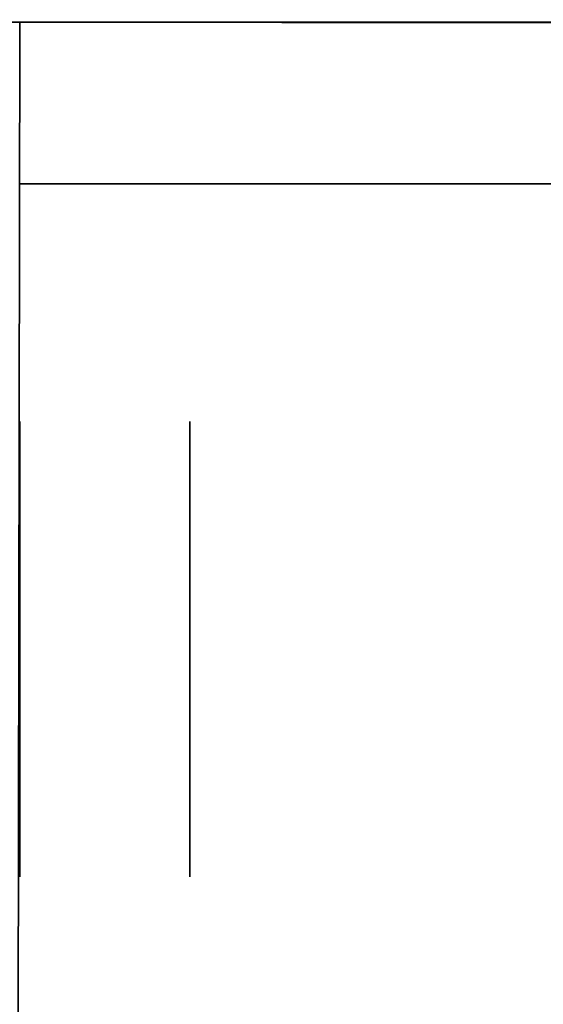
# Model space of a CAD drawing. Extents: x 413.3 to 457.5, y 5047.8 to 5050.
# Tile 430 of 656: x 437.3718 to 437.4026, y 5049.9673 to 5050.0252. Entities that reach past the tile are written whole.
import ezdxf

# ---------------------------------------------------------------- set-up
doc = ezdxf.new("R2010")
doc.units = 0
doc.header["$LTSCALE"] = 150
doc.header["$MEASUREMENT"] = 0
doc.layers.add('3DFACE_BOLT', color=7, linetype='CONTINUOUS')
doc.layers.add('3DFACE_SHAPE', color=7, linetype='CONTINUOUS')

msp = doc.modelspace()

# ---------------------------------------------------------------- linework, layer by layer
at = {"layer": '3DFACE_BOLT', "color": 1}
for points, invisible_edges in [([(437.381839, 5050.001534, -0.065), (437.381839, 5049.994847, -0.076583), (437.371839, 5050.001534, -0.065)], 14), ([(437.371839, 5050.001534, -0.065), (437.381839, 5049.994847, -0.076583), (437.371839, 5049.994847, -0.076583)], 3), ([(437.381839, 5049.994847, -0.053417), (437.381839, 5050.001534, -0.065), (437.371839, 5049.994847, -0.053417)], 14), ([(437.371839, 5049.994847, -0.053417), (437.381839, 5050.001534, -0.065), (437.371839, 5050.001534, -0.065)], 3), ([(437.371839, 5050.001534, -0.065), (437.371839, 5049.994847, -0.076583), (437.371839, 5049.994847, -0.053417)], 2), ([(437.381839, 5050.001534, -0.135), (437.381839, 5049.994847, -0.146583), (437.371839, 5050.001534, -0.135)], 14), ([(437.371839, 5050.001534, -0.135), (437.381839, 5049.994847, -0.146583), (437.371839, 5049.994847, -0.146583)], 3), ([(437.381839, 5049.994847, -0.123417), (437.381839, 5050.001534, -0.135), (437.371839, 5049.994847, -0.123417)], 14), ([(437.371839, 5049.994847, -0.123417), (437.381839, 5050.001534, -0.135), (437.371839, 5050.001534, -0.135)], 3), ([(437.371839, 5050.001534, -0.135), (437.371839, 5049.994847, -0.146583), (437.371839, 5049.994847, -0.123417)], 2), ([(437.381839, 5050.001534, -0.065), (437.381839, 5049.994847, -0.053417), (437.381839, 5049.994847, -0.076583)], 2), ([(437.381839, 5050.001534, -0.135), (437.381839, 5049.994847, -0.123417), (437.381839, 5049.994847, -0.146583)], 2), ([(437.381839, 5049.994847, -0.076583), (437.381839, 5049.981472, -0.076583), (437.371839, 5049.994847, -0.076583)], 14), ([(437.371839, 5049.994847, -0.076583), (437.381839, 5049.981472, -0.076583), (437.371839, 5049.981472, -0.076583)], 3), ([(437.381839, 5049.981472, -0.053417), (437.381839, 5049.994847, -0.053417), (437.371839, 5049.981472, -0.053417)], 14), ([(437.371839, 5049.981472, -0.053417), (437.381839, 5049.994847, -0.053417), (437.371839, 5049.994847, -0.053417)], 3), ([(437.381839, 5049.994847, -0.146583), (437.381839, 5049.981472, -0.146583), (437.371839, 5049.994847, -0.146583)], 14), ([(437.371839, 5049.994847, -0.146583), (437.381839, 5049.981472, -0.146583), (437.371839, 5049.981472, -0.146583)], 3), ([(437.381839, 5049.981472, -0.123417), (437.381839, 5049.994847, -0.123417), (437.371839, 5049.981472, -0.123417)], 14), ([(437.371839, 5049.981472, -0.123417), (437.381839, 5049.994847, -0.123417), (437.371839, 5049.994847, -0.123417)], 3), ([(437.381839, 5049.994847, -0.053417), (437.381839, 5049.981472, -0.053417), (437.381839, 5049.994847, -0.076583)], 14), ([(437.381839, 5049.994847, -0.076583), (437.381839, 5049.981472, -0.053417), (437.381839, 5049.981472, -0.076583)], 3), ([(437.381839, 5049.994847, -0.123417), (437.381839, 5049.981472, -0.123417), (437.381839, 5049.994847, -0.146583)], 14), ([(437.381839, 5049.994847, -0.146583), (437.381839, 5049.981472, -0.123417), (437.381839, 5049.981472, -0.146583)], 3), ([(437.381839, 5049.981472, -0.076583), (437.381839, 5049.974784, -0.065), (437.371839, 5049.981472, -0.076583)], 14), ([(437.371839, 5049.981472, -0.076583), (437.381839, 5049.974784, -0.065), (437.371839, 5049.974784, -0.065)], 3), ([(437.381839, 5049.974784, -0.065), (437.381839, 5049.981472, -0.053417), (437.371839, 5049.974784, -0.065)], 14), ([(437.371839, 5049.974784, -0.065), (437.381839, 5049.981472, -0.053417), (437.371839, 5049.981472, -0.053417)], 3), ([(437.381839, 5049.981472, -0.146583), (437.381839, 5049.974784, -0.135), (437.371839, 5049.981472, -0.146583)], 14), ([(437.371839, 5049.981472, -0.146583), (437.381839, 5049.974784, -0.135), (437.371839, 5049.974784, -0.135)], 3), ([(437.381839, 5049.974784, -0.135), (437.381839, 5049.981472, -0.123417), (437.371839, 5049.974784, -0.135)], 14), ([(437.371839, 5049.974784, -0.135), (437.381839, 5049.981472, -0.123417), (437.371839, 5049.981472, -0.123417)], 3), ([(437.381839, 5049.981472, -0.053417), (437.381839, 5049.974784, -0.065), (437.381839, 5049.981472, -0.076583)], 12), ([(437.381839, 5049.981472, -0.123417), (437.381839, 5049.974784, -0.135), (437.381839, 5049.981472, -0.146583)], 12)]:
    msp.add_3dface(points, dxfattribs=dict(at, invisible_edges=invisible_edges))
at = {"layer": '3DFACE_SHAPE', "color": 13}
for points, invisible_edges in [([(437.468689, 5050.024866), (437.26869, 5050.025153), (437.26554, 5047.825153)], 12), ([(437.26554, 5047.825153, -0.2), (437.26869, 5050.025153, -0.2), (437.465539, 5047.824866, -0.2)], 2), ([(437.268689, 5050.025009, -2.5), (437.468689, 5050.025009, -2.5), (437.365539, 5050.015509, -2.5)], 14), ([(437.268689, 5050.025009, -0.2), (437.371839, 5050.015509, -0.2), (437.468689, 5050.025009, -0.2)], 3), ([(437.268689, 5050.025009, -2.5), (437.268689, 5050.025009, -0.2), (437.468689, 5050.025009, -2.5)], 2), ([(437.268689, 5050.025009, -0.2), (437.468689, 5050.025009, -0.2), (437.468689, 5050.025009, -2.5)], 12), ([(437.468689, 5050.024866, -0.2), (437.26869, 5050.025153, -0.2), (437.371839, 5050.025005, -0.1905)], 14), ([(437.468689, 5050.024866), (437.365539, 5050.025014, -0.0095), (437.26869, 5050.025153)], 3), ([(437.26869, 5050.025153, -0.2), (437.468689, 5050.024866, -0.2), (437.465539, 5047.824866, -0.2)], 12), ([(437.371839, 5050.025005, -0.0095), (437.365539, 5050.025014, -0.0095), (437.468689, 5050.024866)], 15), ([(437.365539, 5050.015509, -2.5), (437.468689, 5050.025009, -2.5), (437.371839, 5050.015509, -2.5)], 15), ([(437.368689, 5047.825005, -0.0095), (437.371839, 5050.025005, -0.0095), (437.465539, 5047.824866, -0.0095)], 2), ([(437.468689, 5050.024866, -0.1905), (437.371839, 5050.025005, -0.1905), (437.368689, 5047.825005, -0.1905)], 12), ([(437.468689, 5050.025009, -2.5), (437.468689, 5050.015509, -2.5), (437.371839, 5050.015509, -2.5)], 12), ([(437.371839, 5050.015509, -0.2), (437.468689, 5050.015509, -0.2), (437.468689, 5050.025009, -0.2)], 12), ([(437.468689, 5050.024866, -0.1905), (437.468689, 5050.024866, -0.2), (437.371839, 5050.025005, -0.1905)], 2), ([(437.468689, 5050.024866, -0.0095), (437.371839, 5050.025005, -0.0095), (437.468689, 5050.024866)], 2), ([(437.371839, 5050.025005, -0.0095), (437.468689, 5050.024866, -0.0095), (437.465539, 5047.824866, -0.0095)], 12), ([(437.465539, 5047.824866), (437.468689, 5050.024866), (437.26554, 5047.825153)], 2), ([(437.465539, 5047.824866, -0.1905), (437.468689, 5050.024866, -0.1905), (437.368689, 5047.825005, -0.1905)], 2), ([(437.468689, 5050.015509, -2.5), (437.468689, 5050.015509, -0.2), (437.371839, 5050.015509, -2.5)], 2), ([(437.468689, 5050.015509, -0.2), (437.371839, 5050.015509, -0.2), (437.371839, 5050.015509, -2.5)], 12)]:
    msp.add_3dface(points, dxfattribs=dict(at, invisible_edges=invisible_edges))

doc.saveas('drawing.dxf')
